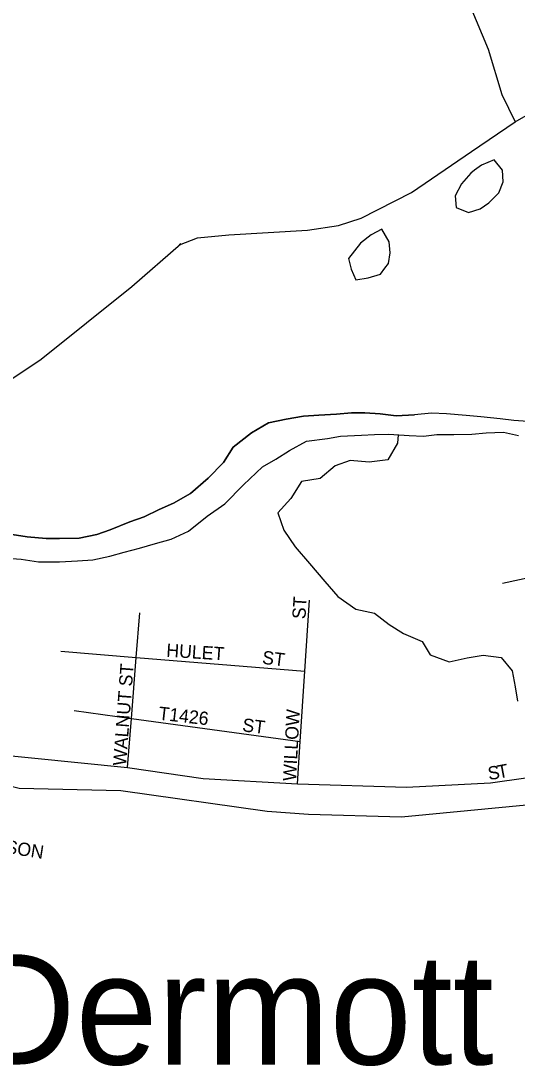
# Model space of a CAD drawing. Extents: x 1624196 to 2029251, y 146837 to 440034.
# Drawn here: x 1808712 to 1810588, y 303370 to 307319 of the extents above; entities that cross this region are included whole.
import ezdxf

# ---------------------------------------------------------------- set-up
doc = ezdxf.new("R2010")
doc.units = 0
for name, color, linetype in [('GM_X_County_Road', 7, 'Continuous'), ('GM_X_Minor_Lake', 7, 'Continuous'), ('GM_X_Minor_River', 7, 'Continuous'), ('GM_X_Township_Road', 7, 'Continuous'), ('GM_X_Township_Subdivision', 7, 'Continuous'), ('GM_X_Township_Subdivision_Text', 7, 'Continuous'), ('GM_X_Unincorporated_Text', 7, 'Continuous')]:
    doc.layers.add(name, color=color, linetype=linetype)

msp = doc.modelspace()

# ---------------------------------------------------------------- linework, layer by layer
at = {"layer": 'GM_X_County_Road'}
for points in [[(1808021.4, 308553.4), (1808127.3, 308501), (1808824.4, 308150.6), (1809398, 307895.4), (1809623.1, 307821.8), (1809712.6, 307802.2), (1809863.5, 307791.7), (1810007.4, 307787.5), (1810090.9, 307771.9), (1810134.3, 307749.8), (1810182.4, 307705.2), (1810218.6, 307668.8), (1810387.8, 307429.5), (1810478.4, 307211.5), (1810530.3, 307041.2), (1810579.6, 306937.3)], [(1807694, 305899.4), (1807929.8, 305853.6), (1808167.4, 305809.8), (1808282.2, 305792.9), (1808355.3, 305796.5), (1808401.9, 305805), (1808482.9, 305837.2), (1808788.5, 306041.2), (1809131.7, 306315.8), (1809317.2, 306476.4), (1809311.2, 306472.4), (1809379.4, 306499.2), (1809497.9, 306510.4), (1809795.3, 306527.5), (1809912.5, 306545.7), (1809998, 306573.8), (1810188, 306670.2), (1810415.8, 306825.1), (1810579.6, 306937.3), (1810727.5, 307021.2)]]:
    msp.add_lwpolyline(points, dxfattribs=at)
at = {"layer": 'GM_X_Minor_Lake'}
for points in [[(1810426.9, 306754.4), (1810412.4, 306743.6), (1810378, 306703.6), (1810353.7, 306657.6), (1810357.5, 306613.4), (1810403.5, 306595.1), (1810447.8, 306608.9), (1810480.1, 306630.9)], [(1810480.1, 306630.9), (1810518.4, 306668.8), (1810534.7, 306710.9), (1810532.9, 306755.1), (1810501, 306793.4), (1810452.7, 306773.6), (1810426.9, 306754.4)], [(1810087.9, 306384.1), (1810101.3, 306401.8), (1810107.5, 306441.9), (1810103.7, 306484.1), (1810075.9, 306532.4), (1810035.6, 306510.5), (1809995.2, 306478.6)], [(1809995.2, 306478.6), (1809950.7, 306420.6), (1809960.6, 306380.4), (1809978.4, 306340.1), (1810024.7, 306348), (1810070.9, 306361.8), (1810087.9, 306384.1)]]:
    msp.add_lwpolyline(points, dxfattribs=at)
at = {"layer": 'GM_X_Minor_River'}
for points in [[(1810200.2, 305830.8), (1810129.9, 305827.2), (1810069.7, 305833.6), (1810011.5, 305838), (1809961.4, 305838.3), (1809905.1, 305832.6), (1809838.9, 305829), (1809780.6, 305825.3), (1809714.3, 305813.6), (1809648, 305800), (1809583.5, 305762.2), (1809514.9, 305708.5), (1809478.4, 305650.5), (1809419.8, 305590.6), (1809353.2, 305532.8), (1809288.8, 305497), (1809234.4, 305473.3), (1809178, 305445.5), (1809123.7, 305425.8), (1809049.3, 305396.1), (1808999, 305378.3), (1808932.6, 305364.7), (1808858.4, 305363.1), (1808808.2, 305363.4), (1808736, 305369.9), (1808679.8, 305378.2)], [(1808679.8, 305378.2), (1808736, 305369.9), (1808808.2, 305363.4), (1808858.4, 305363.1), (1808932.6, 305364.7), (1808999, 305378.3), (1809049.3, 305396.1), (1809123.7, 305425.8), (1809178, 305445.5), (1809234.4, 305473.3), (1809288.8, 305497), (1809353.2, 305532.8), (1809419.8, 305590.6), (1809478.4, 305650.5), (1809514.9, 305708.5), (1809583.5, 305762.2), (1809648, 305800), (1809714.3, 305813.6), (1809780.6, 305825.3), (1809838.9, 305829), (1809905.1, 305832.6), (1809961.4, 305838.3), (1810011.5, 305838), (1810069.7, 305833.6), (1810129.9, 305827.2), (1810200.2, 305830.8)], [(1810645.5, 305804.1), (1810575.3, 305808.5), (1810523.2, 305814.9), (1810451, 305823.3), (1810394.8, 305827.7), (1810320.6, 305834.1), (1810264.4, 305836.5), (1810200.2, 305830.8)], [(1808641.1, 305290.1), (1808713.3, 305285.7), (1808779.5, 305275.3), (1808857.8, 305274.8), (1808926, 305278.4), (1808984.3, 305282.1), (1809048.6, 305295.8), (1809102.9, 305311.5), (1809161.2, 305327.2), (1809221.5, 305344.9), (1809279.8, 305360.6), (1809346.3, 305390.3), (1809416.9, 305448.1), (1809483.4, 305493.9), (1809554.1, 305565.7), (1809624.8, 305633.5), (1809675.2, 305663.3), (1809727.6, 305695.1), (1809792.1, 305730.9), (1809870.4, 305740.5), (1809920.6, 305750.2), (1809998.9, 305753.8), (1810049.1, 305755.5)], [(1808641.1, 305290.1), (1808713.3, 305285.7), (1808779.5, 305275.3), (1808857.8, 305274.8), (1808926, 305278.4), (1808984.3, 305282.1), (1809048.6, 305295.8), (1809102.9, 305311.5), (1809161.2, 305327.2), (1809221.5, 305344.9), (1809279.8, 305360.6), (1809346.3, 305390.3), (1809416.9, 305448.1), (1809483.4, 305493.9), (1809554.1, 305565.7), (1809624.8, 305633.5), (1809675.2, 305663.3), (1809727.6, 305695.1), (1809792.1, 305730.9), (1809870.4, 305740.5), (1809920.6, 305750.2), (1809998.9, 305753.8), (1810049.1, 305755.5)], [(1810137.6, 305755.1), (1810135.2, 305722.8), (1810098.7, 305660.8), (1810028.4, 305651.2), (1809956.2, 305657.7), (1809899.8, 305637.9), (1809843.3, 305590.1), (1809773, 305578.5), (1809732.4, 305514.5), (1809683.9, 305460.6), (1809705.6, 305394.2), (1809749.3, 305331.8), (1809803.1, 305269.2), (1809860.8, 305200.7), (1809910.6, 305144.2), (1809978.6, 305095.6), (1810048.7, 305081.2), (1810104.6, 305038.7), (1810158.6, 305004.3), (1810228.6, 304973.7), (1810258.4, 304923.4), (1810330.5, 304896.9), (1810398.8, 304912.5), (1810459.1, 304922.2), (1810527.3, 304913.8), (1810569.1, 304863.4), (1810580.8, 304803.1), (1810588.4, 304748.8)], [(1810049.1, 305755.5), (1810103.3, 305757.1), (1810179.6, 305752.7), (1810233.7, 305750.4), (1810284, 305756.1), (1810348.2, 305755.7), (1810416.4, 305757.3), (1810470.7, 305763), (1810535.9, 305765.4), (1810593, 305752.2)]]:
    msp.add_lwpolyline(points, dxfattribs=at)
at = {"layer": 'GM_X_Township_Road'}
msp.add_lwpolyline([(1807068.4, 304476.9), (1807434, 304510.7), (1807588.7, 304522.4), (1807898.4, 304526), (1807904.9, 304526.1), (1808171.3, 304513.6), (1808204.3, 304512), (1808453.4, 304483.9), (1808705.7, 304419.3), (1809089.9, 304411.2), (1809643.6, 304332.5), (1809798.6, 304322), (1810150.6, 304311.6), (1810715.1, 304365.5), (1810983, 304410.8), (1811034.6, 304417.1)], dxfattribs=at)
at = {"layer": 'GM_X_Township_Subdivision'}
for points in [[(1810983, 304410.8), (1810963.1, 304498.6), (1810847.2, 305260.7), (1810532.1, 305193.3)], [(1809757.4, 304436.2), (1809767.9, 304596.7), (1809785.3, 304862.2), (1809802.8, 305129.6)], [(1809115.2, 304498), (1809130, 304683.4), (1809148.4, 304914), (1809161.8, 305082.8)], [(1808863.6, 304937.2), (1809148.4, 304914), (1809785.3, 304862.2)], [(1808914, 304712.7), (1809130, 304683.4), (1809767.9, 304596.7)], [(1807585.3, 304671), (1807778.7, 304634.8), (1807940.2, 304613.9), (1808108.9, 304592), (1808575.7, 304552.6), (1809115.2, 304498), (1809401.1, 304456.6), (1809757.4, 304436.2), (1810169.6, 304424.2), (1810487.2, 304439.5), (1810754.2, 304478.4), (1810963.1, 304498.6)]]:
    msp.add_lwpolyline(points, dxfattribs=at)

# ---------------------------------------------------------------- texts
at = {"layer": 'GM_X_Township_Subdivision_Text'}
for s, rotation, p in [('ST', 86.4254, (1809787.5, 305057.3)), ('HULET', 356.2705, (1809260.7, 304916.6)), ('ST', 352.88, (1809622, 304890.1)), ('WALNUT ST', 85.7104, (1809109.9, 304503.1)), ('T1426', 353.4837, (1809230.4, 304678.9)), ('WILLOW', 87.0406, (1809752.3, 304445.7)), ('ST', 352.8783, (1809547.2, 304634.9)), ('S', 8.7482, (1810480.9, 304450.3)), ('T', 10.5114, (1810517.4, 304456)), ('JOHNSON', 350.9821, (1808471.9, 304203.8))]:
    msp.add_text(s, height=50, rotation=rotation, dxfattribs=at).set_placement(p)
at = {"layer": 'GM_X_Unincorporated_Text'}
msp.add_text('McDermott', height=417, rotation=0, dxfattribs=at).set_placement((1807772.9, 303375.7))

doc.saveas('drawing.dxf')
